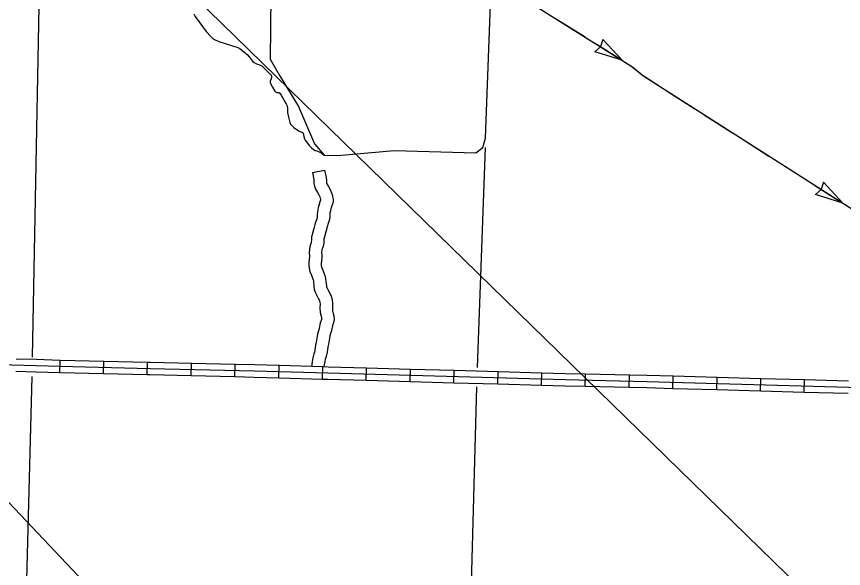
# Model space of a CAD drawing. Extents: x 1196286 to 1268366, y 2040822 to 2082115.
# Drawn here: x 1218023 to 1221760, y 2057058 to 2059553 of the extents above; entities that cross this region are included whole.
import ezdxf

# ---------------------------------------------------------------- set-up
doc = ezdxf.new("R2010")
doc.units = 0
for name, color, linetype in [('60', 7, 'Continuous'), ('61', 7, 'Continuous'), ('62', 7, 'Continuous'), ('63', 7, 'Continuous'), ('Level 72', 7, 'Continuous'), ('Level 8', 7, 'Continuous')]:
    doc.layers.add(name, color=color, linetype=linetype)

msp = doc.modelspace()

# ---------------------------------------------------------------- linework, layer by layer
at = {"layer": '60'}
for points in [[(1218129.9, 2059918.8), (1218094.4, 2058013.7)], [(1220141.3, 2058961.5), (1220104.6, 2057966.1)], [(1218092.4, 2057926.2), (1218043.1, 2056031.8)], [(1220101.8, 2057878.5), (1220076.4, 2056933.3)]]:
    msp.add_lwpolyline(points, dxfattribs=at)
at = {"layer": '61'}
for p, q in [((1218218.1, 2057943.8), (1218219.5, 2058000.1)), ((1218416.1, 2057939.2), (1218417.4, 2057995.4)), ((1218614, 2057934.5), (1218615.4, 2057990.7)), ((1218812, 2057929.9), (1218813.3, 2057986.1)), ((1219009.9, 2057925.3), (1219011.2, 2057981.6)), ((1219207.7, 2057920), (1219209.3, 2057976.3)), ((1219405.6, 2057914.2), (1219407.3, 2057970.4)), ((1219603.6, 2057908.6), (1219605.1, 2057964.8)), ((1219801.5, 2057903.1), (1219803.1, 2057959.3)), ((1219999.4, 2057897.6), (1220001, 2057953.8)), ((1220197.3, 2057892.1), (1220198.9, 2057948.3)), ((1220395.3, 2057886.6), (1220396.8, 2057942.8)), ((1220593.4, 2057881.6), (1220594.6, 2057937.8)), ((1220791.3, 2057877.2), (1220792.5, 2057933.5)), ((1220989.1, 2057872.1), (1220990.7, 2057928.4)), ((1221187, 2057866.6), (1221188.6, 2057922.8)), ((1221384.9, 2057861), (1221386.5, 2057917.2)), ((1221582.8, 2057855.4), (1221584.4, 2057911.7))]:
    msp.add_line(p, q, dxfattribs=at)
for points in [[(1216133.5, 2058026.1), (1216623, 2058011.2), (1217114.8, 2057998.7), (1217317.9, 2057994.6), (1217780.2, 2057984.7), (1218112.3, 2057975.6), (1218218, 2057972), (1218627.5, 2057962.3), (1219097.7, 2057951.4), (1219429.9, 2057941.6), (1220501.8, 2057911.7), (1220871.3, 2057903.6), (1221890.4, 2057874.9), (1221934.1, 2057873.9), (1222028.3, 2057873.6), (1222085.4, 2057860.5), (1222146.4, 2057836.5), (1222174.4, 2057815.8)], [(1218021.7, 2058006.2), (1218113.1, 2058003.7), (1218218.8, 2058000.1), (1218219.5, 2058000.1)], [(1218219.5, 2058000.1), (1218417.4, 2057995.4)], [(1218417.4, 2057995.4), (1218615.4, 2057990.7)], [(1218615.4, 2057990.7), (1218628.2, 2057990.4), (1218813.3, 2057986.1)], [(1218813.3, 2057986.1), (1219011.2, 2057981.6)], [(1219011.2, 2057981.6), (1219098.5, 2057979.5), (1219209.3, 2057976.3)], [(1218020.1, 2057949.9), (1218111.4, 2057947.4), (1218217.2, 2057943.9), (1218218.1, 2057943.8)], [(1218218.1, 2057943.8), (1218416.1, 2057939.2)], [(1219209.3, 2057976.3), (1219407.3, 2057970.4)], [(1219407.3, 2057970.4), (1219430.7, 2057969.7), (1219605.1, 2057964.8)], [(1219605.1, 2057964.8), (1219803.1, 2057959.3)], [(1219803.1, 2057959.3), (1220001, 2057953.8)], [(1220001, 2057953.8), (1220198.9, 2057948.3)], [(1220198.9, 2057948.3), (1220396.8, 2057942.8)], [(1220396.8, 2057942.8), (1220502.5, 2057939.9), (1220594.6, 2057937.8)], [(1218416.1, 2057939.2), (1218614, 2057934.5)], [(1218614, 2057934.5), (1218626.9, 2057934.2), (1218812, 2057929.9)], [(1218812, 2057929.9), (1219009.9, 2057925.3)], [(1219009.9, 2057925.3), (1219097, 2057923.3), (1219207.7, 2057920)], [(1219207.7, 2057920), (1219405.6, 2057914.2)], [(1219405.6, 2057914.2), (1219429.1, 2057913.5), (1219603.6, 2057908.6)], [(1219603.6, 2057908.6), (1219801.5, 2057903.1)], [(1220594.6, 2057937.8), (1220792.5, 2057933.5)], [(1220792.5, 2057933.5), (1220872, 2057931.7), (1220990.7, 2057928.4)], [(1220990.7, 2057928.4), (1221188.6, 2057922.8)], [(1221188.6, 2057922.8), (1221386.5, 2057917.2)], [(1221386.5, 2057917.2), (1221584.4, 2057911.7)], [(1221584.4, 2057911.7), (1221782.3, 2057906.1)], [(1219801.5, 2057903.1), (1219999.4, 2057897.6)], [(1219999.4, 2057897.6), (1220197.3, 2057892.1)], [(1220197.3, 2057892.1), (1220395.3, 2057886.6)], [(1220395.3, 2057886.6), (1220501.1, 2057883.6), (1220593.4, 2057881.6)], [(1220593.4, 2057881.6), (1220791.3, 2057877.2)], [(1220791.3, 2057877.2), (1220870.6, 2057875.5), (1220989.1, 2057872.1)], [(1220989.1, 2057872.1), (1221187, 2057866.6)], [(1221187, 2057866.6), (1221384.9, 2057861)], [(1221384.9, 2057861), (1221582.8, 2057855.4)], [(1221582.8, 2057855.4), (1221780.8, 2057849.9)]]:
    msp.add_lwpolyline(points, dxfattribs=at)
at = {"layer": '62'}
for points in [[(1218696.5, 2060897.5), (1218655.8, 2059947.1), (1219175, 2059934.4), (1219168.8, 2059360), (1219214.4, 2059281.5), (1219297.3, 2059146.4), (1219369.6, 2058978.2), (1219413.6, 2058926.6), (1219474.3, 2058924.7), (1219729.1, 2058947.5), (1220098.7, 2058937.8), (1220130.2, 2058960.9), (1220142.8, 2059003.1), (1220168.1, 2059690.4), (1220001, 2059798.5), (1219926.5, 2059914.9), (1219709.3, 2060269.8)], [(1218823.7, 2059565.3), (1218830.4, 2059552.8), (1218880.7, 2059485.9), (1218900.4, 2059462.5), (1218908.1, 2059454.9), (1218917.4, 2059449.2), (1218936.5, 2059439.9), (1219023.3, 2059413.2), (1219032.6, 2059408.6), (1219050.4, 2059394.1), (1219064.8, 2059382.4), (1219074.7, 2059371.2), (1219083.3, 2059358.6), (1219090.3, 2059350.7), (1219096.8, 2059345.2), (1219107.4, 2059339.6), (1219125.8, 2059333.5), (1219131.7, 2059330.1), (1219141, 2059322.1), (1219171.8, 2059290.2), (1219175, 2059284.7), (1219175.1, 2059278.9), (1219173.7, 2059271), (1219169.4, 2059261.2), (1219169.4, 2059256.2), (1219172.6, 2059247.3), (1219179.3, 2059234), (1219190.1, 2059216.3), (1219193.6, 2059212.3), (1219199, 2059209.8), (1219208.9, 2059209.4), (1219212.3, 2059207.3), (1219218.7, 2059197.9), (1219241.9, 2059158.2), (1219245.1, 2059152.7), (1219246.7, 2059146.9), (1219247.6, 2059139.6), (1219247.1, 2059128.9), (1219247.9, 2059119.7), (1219251.5, 2059098.1), (1219258.2, 2059074.9), (1219261.7, 2059067.1), (1219265.7, 2059061.9), (1219276.7, 2059051.1), (1219290.9, 2059040.7), (1219300.1, 2059034.8), (1219312.2, 2059031.2), (1219315.5, 2059029.2), (1219318, 2059025.6), (1219321.6, 2059010.9), (1219324.6, 2059000.1), (1219327.1, 2058995), (1219330.5, 2058989.8), (1219337.5, 2058980.4), (1219345.9, 2058970.1), (1219355.4, 2058960.1), (1219365.1, 2058951.7), (1219372.6, 2058948.3), (1219380.8, 2058946.4), (1219393.6, 2058940.5), (1219404.4, 2058933.5), (1219413.6, 2058926.6)]]:
    msp.add_lwpolyline(points, dxfattribs=at)
at = {"layer": '63'}
for p, q in [((1220672.4, 2059450.2), (1220662.3, 2059417.5)), ((1220760, 2059355.9), (1220672.4, 2059450.2)), ((1220637, 2059393.8), (1220662.1, 2059417.1)), ((1220760, 2059355.9), (1220637, 2059393.8)), ((1221669.5, 2058804.7), (1221659.2, 2058772.1)), ((1221756.5, 2058709.9), (1221669.5, 2058804.7)), ((1221633.7, 2058748.6), (1221659, 2058771.7)), ((1221756.5, 2058709.9), (1221633.7, 2058748.6))]:
    msp.add_line(p, q, dxfattribs=at)
for points in [[(1220290.4, 2059650.9), (1220799.5, 2059331.1), (1220858.4, 2059283.9), (1221306.2, 2058996.8), (1221797.5, 2058683.7)], [(1220466.6, 2059540.2), (1220592.3, 2059461.2)], [(1220634.2, 2059434.9), (1220760, 2059355.9)], [(1220801.7, 2059329.3), (1220858.4, 2059283.9), (1220859.8, 2059283)], [(1220859.8, 2059283), (1220922.3, 2059242.9)], [(1220963.9, 2059216.2), (1221088.9, 2059136.1)], [(1221130.6, 2059109.3), (1221255.6, 2059029.2)], [(1221297.3, 2059002.5), (1221306.2, 2058996.8), (1221422.5, 2058922.6)], [(1221464.2, 2058896), (1221589.5, 2058816.2)], [(1221631.2, 2058789.6), (1221756.5, 2058709.9)]]:
    msp.add_lwpolyline(points, dxfattribs=at)
at = {"layer": 'Level 72'}
for points in [[(1219359.8, 2058847.5), (1219366.3, 2058816.9), (1219367, 2058809), (1219367.1, 2058797.8), (1219369.7, 2058785.8), (1219374.6, 2058773.2), (1219383.2, 2058757.9), (1219389.2, 2058746.4), (1219393, 2058738), (1219395, 2058732.6), (1219396.4, 2058726.5), (1219397.1, 2058722.7), (1219394.3, 2058715.1), (1219389.6, 2058699.6), (1219386.6, 2058688.7), (1219384.4, 2058679.7), (1219383.4, 2058670.6), (1219382.3, 2058656.9), (1219382, 2058649.7), (1219381.1, 2058644), (1219378.1, 2058634.1), (1219373.2, 2058619), (1219366.4, 2058594.4), (1219360.1, 2058571.7), (1219356.7, 2058556.7), (1219355.5, 2058542.5), (1219355.2, 2058536.6), (1219353.8, 2058530.7), (1219351.5, 2058523.3), (1219348.2, 2058512.7), (1219346.3, 2058502.2), (1219345.6, 2058484.8), (1219347, 2058470.7), (1219346.8, 2058466.4), (1219345.4, 2058457.2), (1219344.8, 2058451.5), (1219343.9, 2058444.7), (1219343.5, 2058428), (1219345.2, 2058417.1), (1219349.2, 2058401.2), (1219355.5, 2058383.6), (1219360.5, 2058370.4), (1219363.2, 2058362.8), (1219364.5, 2058357.4), (1219365.4, 2058348.8), (1219366.5, 2058339.7), (1219367.1, 2058330.6), (1219368.7, 2058319.8), (1219370.5, 2058312.1), (1219373.6, 2058303.6), (1219380.8, 2058291.4), (1219386.3, 2058280.5), (1219391.7, 2058268.7), (1219394.1, 2058261), (1219395.1, 2058253.7), (1219394.1, 2058237.1), (1219395, 2058215.8), (1219399, 2058197.8), (1219400.6, 2058190.7), (1219401, 2058186), (1219400.7, 2058183.7), (1219396.4, 2058171.1), (1219393.5, 2058160.2), (1219392.3, 2058151.2), (1219391.1, 2058144.6), (1219388.9, 2058136.3), (1219384.3, 2058123.9), (1219381.4, 2058108.3), (1219377, 2058081.4), (1219374.5, 2058067.5), (1219373.1, 2058056.6), (1219371.4, 2058046.8), (1219369.1, 2058036.4), (1219366.3, 2058027.8), (1219362.9, 2058016.5), (1219360.1, 2058003.2), (1219358.5, 2057991.5), (1219357.5, 2057980.8), (1219357.8, 2057971.9)], [(1219359.8, 2058847.5), (1219414.8, 2058859.2), (1219422, 2058825.3), (1219423.2, 2058811.6), (1219423.3, 2058804.2), (1219423.8, 2058802.1), (1219425.6, 2058797.2), (1219432.6, 2058784.7), (1219439.8, 2058771), (1219445.1, 2058759.3), (1219449, 2058748.6), (1219451.5, 2058737.8), (1219453.7, 2058725.5), (1219453.4, 2058719.2), (1219452.1, 2058709.5), (1219447.6, 2058697.2), (1219443.6, 2058684.1), (1219441.1, 2058674.7), (1219439.9, 2058669.8), (1219439.4, 2058665.2), (1219438.5, 2058653.6), (1219438.1, 2058644), (1219436, 2058631.4), (1219431.8, 2058617.2), (1219427, 2058602.8), (1219420.6, 2058579.5), (1219414.7, 2058557.9), (1219412.4, 2058548), (1219411.6, 2058538.9), (1219411.2, 2058528.9), (1219408.1, 2058515.5), (1219405.1, 2058506.3), (1219402.9, 2058499.4), (1219402.3, 2058496.1), (1219401.9, 2058486.5), (1219403.4, 2058472.4), (1219402.9, 2058460.9), (1219401.2, 2058449.7), (1219400.6, 2058444.8), (1219400.1, 2058440.4), (1219399.8, 2058431.6), (1219400.4, 2058428.3), (1219403, 2058417.7), (1219408.3, 2058403.1), (1219413.4, 2058389.7), (1219417.3, 2058378.5), (1219420, 2058366.9), (1219421.3, 2058355.2), (1219422.5, 2058345), (1219423.1, 2058336.6), (1219424, 2058330.4), (1219424.5, 2058328.4), (1219424.7, 2058327.7), (1219430.2, 2058318.4), (1219437, 2058304.9), (1219444.5, 2058288.6), (1219449.1, 2058273.2), (1219451.6, 2058256.1), (1219450.5, 2058236.5), (1219451, 2058223.1), (1219453.9, 2058210), (1219456.3, 2058199.3), (1219457.7, 2058183.9), (1219455.4, 2058170), (1219450.3, 2058154.9), (1219448.8, 2058149.2), (1219447.9, 2058142.5), (1219446, 2058132.3), (1219442.6, 2058119.4), (1219438.8, 2058108.9), (1219436.8, 2058098.6), (1219432.4, 2058071.8), (1219430.1, 2058058.8), (1219428.7, 2058048.3), (1219426.6, 2058035.9), (1219423.4, 2058021.7), (1219420.1, 2058011.2), (1219417.5, 2058002.6), (1219415.6, 2057993.7), (1219412.4, 2057970.2)]]:
    msp.add_lwpolyline(points, dxfattribs=at)
at = {"layer": 'Level 8'}
for p, q in [((1213846, 2064502), (1222466.5, 2056092.9)), ((1214128.3, 2061424.1), (1220810.5, 2054380.7))]:
    msp.add_line(p, q, dxfattribs=at)

doc.saveas('drawing.dxf')
